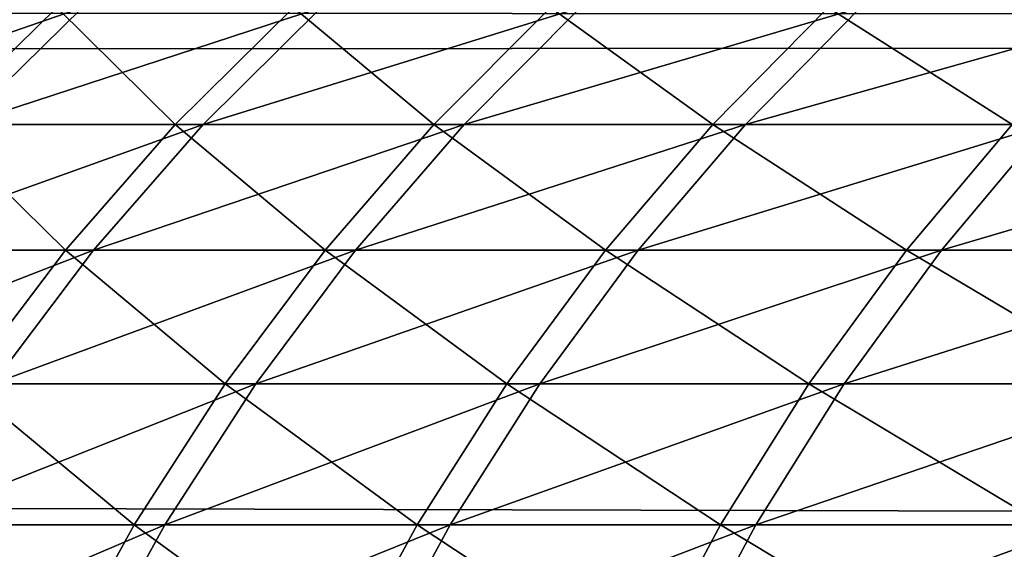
# Model space of a CAD drawing. Header units: millimetres. Extents: x -184 to 165, y -135 to 242.
# Tile 844 of 1056: x -107.975 to -107.565, y 5.731 to 5.951. Entities that reach past the tile are written whole.
import ezdxf

# ---------------------------------------------------------------- set-up
doc = ezdxf.new("R2010")
doc.units = ezdxf.units.MM
doc.header["$LTSCALE"] = 41.718519
for name, color, linetype in [('384', 7, 'CONTINUOUS'), ('386', 7, 'CONTINUOUS'), ('432', 7, 'CONTINUOUS')]:
    doc.layers.add(name, color=color, linetype=linetype)

msp = doc.modelspace()

# ---------------------------------------------------------------- linework, layer by layer
at = {"layer": '384', "linetype": 'CONTINUOUS'}
for points in [[(-162.44894, 6.28006, 60), (-34.8031, 5.99816, 60), (-162.7873, 5.89476, 60), (-162.44894, 6.28006, 60)], [(-34.8031, 5.99816, 60), (-34.41413, 5.55084, 60), (-162.7873, 5.89476, 60), (-34.8031, 5.99816, 60)], [(-162.7873, 5.89476, 60), (-34.41413, 5.55084, 60), (-163.12331, 5.50745, 60), (-162.7873, 5.89476, 60)]]:
    msp.add_3dface(points, dxfattribs=at)
at = {"layer": '386', "linetype": 'CONTINUOUS'}
for points in [[(-34.7127, 5.89476, 63), (-35.05106, 6.28006, 63), (-162.6969, 5.99816, 63), (-34.7127, 5.89476, 63)], [(-34.7127, 5.89476, 63), (-162.6969, 5.99816, 63), (-163.08587, 5.55084, 63), (-34.7127, 5.89476, 63)], [(-34.37669, 5.50745, 63), (-34.7127, 5.89476, 63), (-163.08587, 5.55084, 63), (-34.37669, 5.50745, 63)]]:
    msp.add_3dface(points, dxfattribs=at)
at = {"layer": '432', "linetype": 'CONTINUOUS'}
for points in [[(-108.03911, 5.95626, -2.80066), (-107.94848, 5.95626, -3.08385), (-108.0892, 5.90761, -2.81584), (-108.03911, 5.95626, -2.80066)], [(-108.0892, 5.90761, -2.81584), (-107.94848, 5.95626, -3.08385), (-107.99808, 5.90761, -3.10057), (-108.0892, 5.90761, -2.81584)], [(-107.95908, 5.95626, 3.05223), (-108.04873, 5.95626, 2.76872), (-108.00873, 5.90761, 3.06877), (-107.95908, 5.95626, 3.05223)], [(-107.90986, 5.90761, 3.3509), (-107.95908, 5.95626, 3.05223), (-108.00873, 5.90761, 3.06877), (-107.90986, 5.90761, 3.3509)], [(-107.94848, 5.95626, -3.08385), (-107.84918, 5.95626, -3.36412), (-107.99808, 5.90761, -3.10057), (-107.94848, 5.95626, -3.08385)], [(-107.99808, 5.90761, -3.10057), (-107.84918, 5.95626, -3.36412), (-107.89823, 5.90761, -3.38235), (-107.99808, 5.90761, -3.10057)], [(-107.86074, 5.95626, 3.33283), (-107.95908, 5.95626, 3.05223), (-107.90986, 5.90761, 3.3509), (-107.86074, 5.95626, 3.33283)], [(-107.80235, 5.90761, 3.62985), (-107.86074, 5.95626, 3.33283), (-107.90986, 5.90761, 3.3509), (-107.80235, 5.90761, 3.62985)], [(-107.84918, 5.95626, -3.36412), (-107.74129, 5.95626, -3.64119), (-107.89823, 5.90761, -3.38235), (-107.84918, 5.95626, -3.36412)], [(-107.89823, 5.90761, -3.38235), (-107.74129, 5.95626, -3.64119), (-107.78976, 5.90761, -3.66093), (-107.89823, 5.90761, -3.38235)], [(-107.75381, 5.95626, 3.61028), (-107.86074, 5.95626, 3.33283), (-107.80235, 5.90761, 3.62985), (-107.75381, 5.95626, 3.61028)], [(-107.6863, 5.90761, 3.90536), (-107.75381, 5.95626, 3.61028), (-107.80235, 5.90761, 3.62985), (-107.6863, 5.90761, 3.90536)], [(-107.74129, 5.95626, -3.64119), (-107.62491, 5.95626, -3.91481), (-107.78976, 5.90761, -3.66093), (-107.74129, 5.95626, -3.64119)], [(-107.78976, 5.90761, -3.66093), (-107.62491, 5.95626, -3.91481), (-107.67275, 5.90761, -3.93603), (-107.78976, 5.90761, -3.66093)], [(-107.63839, 5.95626, 3.8843), (-107.75381, 5.95626, 3.61028), (-107.6863, 5.90761, 3.90536), (-107.63839, 5.95626, 3.8843)], [(-107.56182, 5.90761, 4.17716), (-107.63839, 5.95626, 3.8843), (-107.6863, 5.90761, 3.90536), (-107.56182, 5.90761, 4.17716)], [(-107.62491, 5.95626, -3.91481), (-107.50017, 5.95626, -4.18472), (-107.67275, 5.90761, -3.93603), (-107.62491, 5.95626, -3.91481)], [(-107.67275, 5.90761, -3.93603), (-107.50017, 5.95626, -4.18472), (-107.54734, 5.90761, -4.2074), (-107.67275, 5.90761, -3.93603)], [(-107.51458, 5.95626, 4.15464), (-107.63839, 5.95626, 3.8843), (-107.56182, 5.90761, 4.17716), (-107.51458, 5.95626, 4.15464)], [(-107.95559, 5.85535, 3.36772), (-108.00873, 5.90761, 3.06877), (-108.05496, 5.85535, 3.08418), (-107.95559, 5.85535, 3.36772)], [(-107.99808, 5.90761, -3.10057), (-107.89823, 5.90761, -3.38235), (-108.04425, 5.85535, -3.11613), (-107.99808, 5.90761, -3.10057)], [(-108.04425, 5.85535, -3.11613), (-107.89823, 5.90761, -3.38235), (-107.9439, 5.85535, -3.39933), (-108.04425, 5.85535, -3.11613)], [(-107.90986, 5.90761, 3.3509), (-108.00873, 5.90761, 3.06877), (-107.95559, 5.85535, 3.36772), (-107.90986, 5.90761, 3.3509)], [(-107.84754, 5.85535, 3.64807), (-107.90986, 5.90761, 3.3509), (-107.95559, 5.85535, 3.36772), (-107.84754, 5.85535, 3.64807)], [(-107.89823, 5.90761, -3.38235), (-107.78976, 5.90761, -3.66093), (-107.9439, 5.85535, -3.39933), (-107.89823, 5.90761, -3.38235)], [(-107.9439, 5.85535, -3.39933), (-107.78976, 5.90761, -3.66093), (-107.83488, 5.85535, -3.67931), (-107.9439, 5.85535, -3.39933)], [(-107.80235, 5.90761, 3.62985), (-107.90986, 5.90761, 3.3509), (-107.84754, 5.85535, 3.64807), (-107.80235, 5.90761, 3.62985)], [(-107.73091, 5.85535, 3.92496), (-107.80235, 5.90761, 3.62985), (-107.84754, 5.85535, 3.64807), (-107.73091, 5.85535, 3.92496)], [(-107.78976, 5.90761, -3.66093), (-107.67275, 5.90761, -3.93603), (-107.83488, 5.85535, -3.67931), (-107.78976, 5.90761, -3.66093)], [(-107.83488, 5.85535, -3.67931), (-107.67275, 5.90761, -3.93603), (-107.71729, 5.85535, -3.95579), (-107.83488, 5.85535, -3.67931)], [(-107.6863, 5.90761, 3.90536), (-107.80235, 5.90761, 3.62985), (-107.73091, 5.85535, 3.92496), (-107.6863, 5.90761, 3.90536)], [(-107.6058, 5.85535, 4.19813), (-107.6863, 5.90761, 3.90536), (-107.73091, 5.85535, 3.92496), (-107.6058, 5.85535, 4.19813)], [(-107.67275, 5.90761, -3.93603), (-107.54734, 5.90761, -4.2074), (-107.71729, 5.85535, -3.95579), (-107.67275, 5.90761, -3.93603)], [(-107.71729, 5.85535, -3.95579), (-107.54734, 5.90761, -4.2074), (-107.59125, 5.85535, -4.22852), (-107.71729, 5.85535, -3.95579)], [(-107.56182, 5.90761, 4.17716), (-107.6863, 5.90761, 3.90536), (-107.6058, 5.85535, 4.19813), (-107.56182, 5.90761, 4.17716)], [(-107.47235, 5.85535, 4.46731), (-107.56182, 5.90761, 4.17716), (-107.6058, 5.85535, 4.19813), (-107.47235, 5.85535, 4.46731)], [(-107.54734, 5.90761, -4.2074), (-107.41362, 5.90761, -4.47478), (-107.59125, 5.85535, -4.22852), (-107.54734, 5.90761, -4.2074)], [(-107.59125, 5.85535, -4.22852), (-107.41362, 5.90761, -4.47478), (-107.45686, 5.85535, -4.49725), (-107.59125, 5.85535, -4.22852)], [(-108.04425, 5.85535, -3.11613), (-107.9439, 5.85535, -3.39933), (-108.08677, 5.79973, -3.13047), (-108.04425, 5.85535, -3.11613)], [(-108.08677, 5.79973, -3.13047), (-107.9439, 5.85535, -3.39933), (-107.98596, 5.79973, -3.41497), (-108.08677, 5.79973, -3.13047)], [(-107.95559, 5.85535, 3.36772), (-108.05496, 5.85535, 3.08418), (-107.99771, 5.79973, 3.38321), (-107.95559, 5.85535, 3.36772)], [(-107.88916, 5.79973, 3.66485), (-107.95559, 5.85535, 3.36772), (-107.99771, 5.79973, 3.38321), (-107.88916, 5.79973, 3.66485)], [(-107.9439, 5.85535, -3.39933), (-107.83488, 5.85535, -3.67931), (-107.98596, 5.79973, -3.41497), (-107.9439, 5.85535, -3.39933)], [(-107.98596, 5.79973, -3.41497), (-107.83488, 5.85535, -3.67931), (-107.87644, 5.79973, -3.69623), (-107.98596, 5.79973, -3.41497)], [(-107.84754, 5.85535, 3.64807), (-107.95559, 5.85535, 3.36772), (-107.88916, 5.79973, 3.66485), (-107.84754, 5.85535, 3.64807)], [(-107.77199, 5.79973, 3.94301), (-107.84754, 5.85535, 3.64807), (-107.88916, 5.79973, 3.66485), (-107.77199, 5.79973, 3.94301)], [(-107.83488, 5.85535, -3.67931), (-107.71729, 5.85535, -3.95579), (-107.87644, 5.79973, -3.69623), (-107.83488, 5.85535, -3.67931)], [(-107.87644, 5.79973, -3.69623), (-107.71729, 5.85535, -3.95579), (-107.75831, 5.79973, -3.97399), (-107.87644, 5.79973, -3.69623)], [(-107.73091, 5.85535, 3.92496), (-107.84754, 5.85535, 3.64807), (-107.77199, 5.79973, 3.94301), (-107.73091, 5.85535, 3.92496)], [(-107.64631, 5.79973, 4.21744), (-107.73091, 5.85535, 3.92496), (-107.77199, 5.79973, 3.94301), (-107.64631, 5.79973, 4.21744)], [(-107.71729, 5.85535, -3.95579), (-107.59125, 5.85535, -4.22852), (-107.75831, 5.79973, -3.97399), (-107.71729, 5.85535, -3.95579)], [(-107.75831, 5.79973, -3.97399), (-107.59125, 5.85535, -4.22852), (-107.63168, 5.79973, -4.24797), (-107.75831, 5.79973, -3.97399)], [(-107.6058, 5.85535, 4.19813), (-107.73091, 5.85535, 3.92496), (-107.64631, 5.79973, 4.21744), (-107.6058, 5.85535, 4.19813)], [(-107.51223, 5.79973, 4.48786), (-107.6058, 5.85535, 4.19813), (-107.64631, 5.79973, 4.21744), (-107.51223, 5.79973, 4.48786)], [(-107.59125, 5.85535, -4.22852), (-107.45686, 5.85535, -4.49725), (-107.63168, 5.79973, -4.24797), (-107.59125, 5.85535, -4.22852)], [(-107.63168, 5.79973, -4.24797), (-107.45686, 5.85535, -4.49725), (-107.49668, 5.79973, -4.51793), (-107.63168, 5.79973, -4.24797)], [(-107.47235, 5.85535, 4.46731), (-107.6058, 5.85535, 4.19813), (-107.51223, 5.79973, 4.48786), (-107.47235, 5.85535, 4.46731)], [(-107.92698, 5.74106, 3.6801), (-107.99771, 5.79973, 3.38321), (-108.03598, 5.74106, 3.39729), (-107.92698, 5.74106, 3.6801)], [(-107.98596, 5.79973, -3.41497), (-107.87644, 5.79973, -3.69623), (-108.02419, 5.74106, -3.42918), (-107.98596, 5.79973, -3.41497)], [(-108.02419, 5.74106, -3.42918), (-107.87644, 5.79973, -3.69623), (-107.91421, 5.74106, -3.71161), (-108.02419, 5.74106, -3.42918)], [(-107.88916, 5.79973, 3.66485), (-107.99771, 5.79973, 3.38321), (-107.92698, 5.74106, 3.6801), (-107.88916, 5.79973, 3.66485)], [(-107.80932, 5.74106, 3.95942), (-107.88916, 5.79973, 3.66485), (-107.92698, 5.74106, 3.6801), (-107.80932, 5.74106, 3.95942)], [(-107.87644, 5.79973, -3.69623), (-107.75831, 5.79973, -3.97399), (-107.91421, 5.74106, -3.71161), (-107.87644, 5.79973, -3.69623)], [(-107.91421, 5.74106, -3.71161), (-107.75831, 5.79973, -3.97399), (-107.79559, 5.74106, -3.99053), (-107.91421, 5.74106, -3.71161)], [(-107.77199, 5.79973, 3.94301), (-107.88916, 5.79973, 3.66485), (-107.80932, 5.74106, 3.95942), (-107.77199, 5.79973, 3.94301)], [(-107.68312, 5.74106, 4.23499), (-107.77199, 5.79973, 3.94301), (-107.80932, 5.74106, 3.95942), (-107.68312, 5.74106, 4.23499)], [(-107.75831, 5.79973, -3.97399), (-107.63168, 5.79973, -4.24797), (-107.79559, 5.74106, -3.99053), (-107.75831, 5.79973, -3.97399)], [(-107.79559, 5.74106, -3.99053), (-107.63168, 5.79973, -4.24797), (-107.66844, 5.74106, -4.26565), (-107.79559, 5.74106, -3.99053)], [(-107.64631, 5.79973, 4.21744), (-107.77199, 5.79973, 3.94301), (-107.68312, 5.74106, 4.23499), (-107.64631, 5.79973, 4.21744)], [(-107.54849, 5.74106, 4.50654), (-107.64631, 5.79973, 4.21744), (-107.68312, 5.74106, 4.23499), (-107.54849, 5.74106, 4.50654)], [(-107.63168, 5.79973, -4.24797), (-107.49668, 5.79973, -4.51793), (-107.66844, 5.74106, -4.26565), (-107.63168, 5.79973, -4.24797)], [(-107.66844, 5.74106, -4.26565), (-107.49668, 5.79973, -4.51793), (-107.53287, 5.74106, -4.53673), (-107.66844, 5.74106, -4.26565)], [(-107.51223, 5.79973, 4.48786), (-107.64631, 5.79973, 4.21744), (-107.54849, 5.74106, 4.50654), (-107.51223, 5.79973, 4.48786)], [(-107.96082, 5.67962, 3.69375), (-108.03598, 5.74106, 3.39729), (-108.07023, 5.67962, 3.40989), (-107.96082, 5.67962, 3.69375)], [(-108.02419, 5.74106, -3.42918), (-107.91421, 5.74106, -3.71161), (-108.05839, 5.67962, -3.4419), (-108.02419, 5.74106, -3.42918)], [(-108.05839, 5.67962, -3.4419), (-107.91421, 5.74106, -3.71161), (-107.94801, 5.67962, -3.72538), (-108.05839, 5.67962, -3.4419)], [(-107.92698, 5.74106, 3.6801), (-108.03598, 5.74106, 3.39729), (-107.96082, 5.67962, 3.69375), (-107.92698, 5.74106, 3.6801)], [(-107.84273, 5.67962, 3.9741), (-107.92698, 5.74106, 3.6801), (-107.96082, 5.67962, 3.69375), (-107.84273, 5.67962, 3.9741)], [(-107.91421, 5.74106, -3.71161), (-107.79559, 5.74106, -3.99053), (-107.94801, 5.67962, -3.72538), (-107.91421, 5.74106, -3.71161)], [(-107.94801, 5.67962, -3.72538), (-107.79559, 5.74106, -3.99053), (-107.82895, 5.67962, -4.00532), (-107.94801, 5.67962, -3.72538)], [(-107.80932, 5.74106, 3.95942), (-107.92698, 5.74106, 3.6801), (-107.84273, 5.67962, 3.9741), (-107.80932, 5.74106, 3.95942)], [(-107.71606, 5.67962, 4.25069), (-107.80932, 5.74106, 3.95942), (-107.84273, 5.67962, 3.9741), (-107.71606, 5.67962, 4.25069)], [(-107.79559, 5.74106, -3.99053), (-107.66844, 5.74106, -4.26565), (-107.82895, 5.67962, -4.00532), (-107.79559, 5.74106, -3.99053)], [(-107.82895, 5.67962, -4.00532), (-107.66844, 5.74106, -4.26565), (-107.70132, 5.67962, -4.28147), (-107.82895, 5.67962, -4.00532)], [(-107.68312, 5.74106, 4.23499), (-107.80932, 5.74106, 3.95942), (-107.71606, 5.67962, 4.25069), (-107.68312, 5.74106, 4.23499)], [(-107.58093, 5.67962, 4.52325), (-107.68312, 5.74106, 4.23499), (-107.71606, 5.67962, 4.25069), (-107.58093, 5.67962, 4.52325)], [(-107.66844, 5.74106, -4.26565), (-107.53287, 5.74106, -4.53673), (-107.70132, 5.67962, -4.28147), (-107.66844, 5.74106, -4.26565)], [(-107.70132, 5.67962, -4.28147), (-107.53287, 5.74106, -4.53673), (-107.56525, 5.67962, -4.55356), (-107.70132, 5.67962, -4.28147)], [(-107.54849, 5.74106, 4.50654), (-107.68312, 5.74106, 4.23499), (-107.58093, 5.67962, 4.52325), (-107.54849, 5.74106, 4.50654)], [(-107.43747, 5.67962, 4.79151), (-107.54849, 5.74106, 4.50654), (-107.58093, 5.67962, 4.52325), (-107.43747, 5.67962, 4.79151)], [(-107.53287, 5.74106, -4.53673), (-107.38902, 5.74106, -4.80351), (-107.56525, 5.67962, -4.55356), (-107.53287, 5.74106, -4.53673)], [(-107.56525, 5.67962, -4.55356), (-107.38902, 5.74106, -4.80351), (-107.42087, 5.67962, -4.82132), (-107.56525, 5.67962, -4.55356)]]:
    msp.add_3dface(points, dxfattribs=at)

doc.saveas('drawing.dxf')
